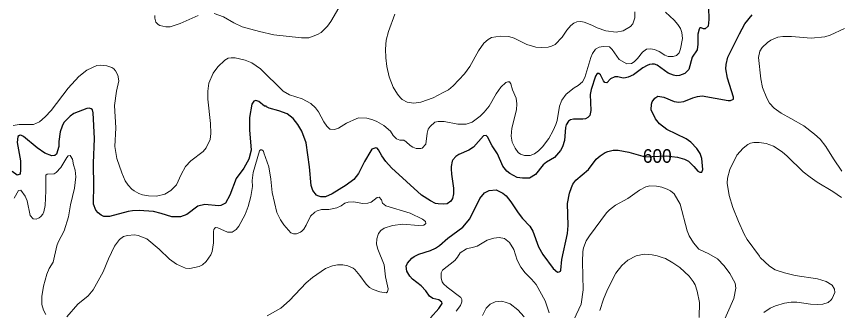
# Model space of a CAD drawing. Extents: x 294.2 to 320.3, y 7482.7 to 7510.7.
# Drawn here: x 296.85 to 301.691, y 7492.157 to 7493.889 of the extents above; entities that cross this region are included whole.
import ezdxf
from ezdxf.enums import TextEntityAlignment as Align

# ---------------------------------------------------------------- set-up
doc = ezdxf.new("R2010")
doc.units = 0
doc.header["$LTSCALE"] = 0.032
doc.layers.add('1', color=7, linetype='Continuous', lineweight=25)
doc.layers.add('2', color=7, linetype='Continuous', lineweight=13)
doc.layers.add('61', color=7, linetype='Continuous')

msp = doc.modelspace()

# ---------------------------------------------------------------- linework, layer by layer
at = {"layer": '1'}
for points in [[(300.1468, 7492.9246), (300.2228, 7492.9871), (300.2668, 7493.0484), (300.2911, 7493.0689), (300.3211, 7493.0873), (300.3365, 7493.0944), (300.3671, 7493.1021), (300.3978, 7493.1021), (300.4603, 7493.0899), (300.5568, 7493.0619), (300.681, 7493.0679), (300.7476, 7493.0599), (300.7891, 7493.0484), (300.8109, 7493.0363), (300.8428, 7493.0063), (300.8664, 7492.9782), (300.8792, 7492.9711), (300.8913, 7492.9724), (300.897, 7492.9871), (300.8907, 7493.0535), (300.881, 7493.0816), (300.8619, 7493.1123), (300.8249, 7493.1493), (300.7975, 7493.1678), (300.685, 7493.224), (300.6404, 7493.2559), (300.6167, 7493.2853), (300.5925, 7493.3395), (300.5931, 7493.3728), (300.5982, 7493.3868), (300.6129, 7493.4072), (300.6314, 7493.4187), (300.6672, 7493.4136), (300.7272, 7493.3881), (300.7553, 7493.3849), (300.7834, 7493.3874), (300.837, 7493.4104), (300.8639, 7493.4175), (300.8919, 7493.4206), (301.0452, 7493.3938), (301.0592, 7493.3932), (301.0771, 7493.4021), (301.0771, 7493.4136), (301.0426, 7493.5247), (301.0324, 7493.5797), (301.0337, 7493.6065), (301.0445, 7493.6486), (301.1122, 7493.7865), (301.1448, 7493.8459), (301.1863, 7493.8976)], [(300.929, 7493.941), (300.9324, 7493.8707), (300.9268, 7493.8314), (300.9091, 7493.8158), (300.8996, 7493.8152), (300.8856, 7493.8216), (300.8792, 7493.821), (300.8747, 7493.8146), (300.8677, 7493.784), (300.867, 7493.7265), (300.8632, 7493.692)], [(300.8632, 7493.692), (300.8325, 7493.6486), (300.8147, 7493.5758), (300.7904, 7493.5534), (300.7579, 7493.5413), (300.74, 7493.5401), (300.7234, 7493.5426)], [(300.7234, 7493.5426), (300.6921, 7493.5541), (300.6276, 7493.602), (300.6123, 7493.6071), (300.597, 7493.6077), (300.5822, 7493.6065), (300.5676, 7493.5994), (300.5421, 7493.586), (300.4872, 7493.5458), (300.4565, 7493.5317), (300.4412, 7493.5266), (300.4259, 7493.526), (300.3952, 7493.5337), (300.3781, 7493.5339), (300.3526, 7493.522), (300.3298, 7493.4984), (300.3187, 7493.5), (300.3098, 7493.5091), (300.2926, 7493.5457), (300.2832, 7493.5532), (300.2743, 7493.5521), (300.2637, 7493.5375), (300.2381, 7493.4596), (300.233, 7493.429), (300.2369, 7493.3358), (300.2292, 7493.3057), (300.2183, 7493.2936), (300.2049, 7493.2859), (300.1896, 7493.2834), (300.1347, 7493.2847), (300.1155, 7493.2796), (300.1047, 7493.2719), (300.0913, 7493.2502), (300.0862, 7493.2349), (300.0817, 7493.1582), (300.0689, 7493.1212), (300.0568, 7493.0995), (300.0223, 7493.0593), (299.9744, 7493.0312), (299.9559, 7493.0146), (299.9093, 7492.9578), (299.8742, 7492.9367), (299.8334, 7492.9361), (299.8027, 7492.9412), (299.758, 7492.9641), (299.7407, 7492.9782), (299.7165, 7493.0076), (299.6858, 7493.0804), (299.6539, 7493.1263), (299.6264, 7493.1806), (299.6188, 7493.1876), (299.6041, 7493.1851), (299.5434, 7493.1193), (299.5173, 7493.1021), (299.4579, 7493.0765), (299.4407, 7493.0644), (299.4234, 7493.0446), (299.4189, 7493.0369), (299.4126, 7493.0063), (299.4126, 7492.991), (299.4145, 7492.9603), (299.4273, 7492.8773), (299.4266, 7492.8454), (299.4196, 7492.8166), (299.4113, 7492.8013), (299.3896, 7492.7866), (299.3673, 7492.7834), (299.3366, 7492.7847), (299.3213, 7492.7885), (299.2906, 7492.8026), (299.2383, 7492.8371), (299.0601, 7492.9974), (299.0276, 7493.0357), (299.0039, 7493.0689), (298.9842, 7493.1033), (298.9758, 7493.1135), (298.9689, 7493.1148), (298.9452, 7493.1065), (298.9382, 7493.0982), (298.9024, 7493.0357), (298.8673, 7492.9641), (298.8386, 7492.929), (298.7945, 7492.8952), (298.7115, 7492.8447), (298.6726, 7492.8275), (298.6445, 7492.8269), (298.6266, 7492.832), (298.6189, 7492.8358), (298.5979, 7492.8633), (298.587, 7492.8939), (298.5781, 7493.0025), (298.5577, 7493.1455), (298.5321, 7493.2132), (298.5079, 7493.2534), (298.4804, 7493.2872)], [(298.3125, 7493.3613), (298.278, 7493.3881), (298.2614, 7493.3938), (298.2486, 7493.39), (298.2378, 7493.3715), (298.2244, 7493.2936), (298.2231, 7493.2208), (298.2333, 7493.1008), (298.2199, 7493.0484), (298.1912, 7492.9961), (298.1452, 7492.9348), (298.1082, 7492.8365), (298.082, 7492.7886), (298.0558, 7492.7752), (298.0405, 7492.7739), (297.9613, 7492.7809), (297.9185, 7492.7713), (297.8535, 7492.7228), (297.8162, 7492.7083), (297.7652, 7492.7093), (297.7034, 7492.7285), (297.6587, 7492.7413), (297.5731, 7492.7458), (297.5348, 7492.7445), (297.5093, 7492.7407), (297.3993, 7492.7116), (297.3854, 7492.7105), (297.3655, 7492.7116), (297.3488, 7492.7191), (297.3311, 7492.7317), (297.3183, 7492.7484), (297.305, 7492.7828), (297.3037, 7492.7994), (297.3069, 7492.885), (297.3037, 7493.0248), (297.3101, 7493.1697), (297.3024, 7493.3217), (297.2986, 7493.3389), (297.2909, 7493.3447), (297.2794, 7493.3485), (297.2641, 7493.346), (297.1881, 7493.3172), (297.1671, 7493.3025), (297.1402, 7493.277), (297.1294, 7493.2636), (297.1198, 7493.2438), (297.1077, 7493.2093), (297.0994, 7493.1531), (297.0994, 7493.1225), (297.0866, 7493.079), (297.0757, 7493.0701), (297.0579, 7493.0689), (297.0176, 7493.0848), (296.9717, 7493.1151), (296.8919, 7493.1819), (296.8759, 7493.1895), (296.8689, 7493.1889), (296.8587, 7493.1819), (296.8542, 7493.1468), (296.8734, 7493.0382), (296.8746, 7492.9859), (296.8721, 7492.9609), (296.8542, 7492.9539), (296.8255, 7492.9769)], [(298.4804, 7493.2872), (298.4466, 7493.3146), (298.3968, 7493.3332), (298.3406, 7493.3491), (298.324, 7493.3562), (298.3214, 7493.3606), (298.3125, 7493.3613)], [(300.0983, 7492.6117), (300.1028, 7492.6577), (300.0989, 7492.7867), (300.1104, 7492.848), (300.1226, 7492.8824), (300.1302, 7492.9009), (300.1468, 7492.9246)], [(299.2906, 7492.1143), (299.3398, 7492.1692), (299.3596, 7492.198), (299.3583, 7492.2075), (299.3392, 7492.2197), (299.3053, 7492.2292), (299.2843, 7492.2426), (299.2632, 7492.2733), (299.2364, 7492.3021), (299.1853, 7492.3416), (299.1687, 7492.3595), (299.1508, 7492.3895), (299.1482, 7492.4195), (299.1546, 7492.4361), (299.1802, 7492.4655), (299.1949, 7492.4757), (299.2217, 7492.4884), (299.2906, 7492.5102), (299.3213, 7492.5255), (299.3449, 7492.5396), (299.3921, 7492.5842), (299.4822, 7492.6488), (299.5224, 7492.6973), (299.5811, 7492.8173), (299.6099, 7492.8505), (299.6367, 7492.8639), (299.6782, 7492.8684), (299.7171, 7492.8486), (299.7363, 7492.832), (299.7644, 7492.7982), (299.8078, 7492.7324), (299.834, 7492.6992), (299.8755, 7492.6551), (299.8946, 7492.6245), (299.9272, 7492.5325), (299.9527, 7492.4866), (300.0134, 7492.4055), (300.0402, 7492.3837), (300.0485, 7492.3844), (300.0568, 7492.3895), (300.0587, 7492.3959), (300.0657, 7492.4572), (300.0983, 7492.6117)]]:
    msp.add_lwpolyline(points, dxfattribs=at)
at = {"layer": '2'}
for points in [[(298.7498, 7493.9397), (298.7032, 7493.8593), (298.684, 7493.8318), (298.6464, 7493.7948), (298.6254, 7493.782), (298.573, 7493.7635), (298.5309, 7493.7635), (298.3674, 7493.7814), (298.2819, 7493.8005), (298.181, 7493.8286), (298.1312, 7493.8503), (298.0699, 7493.8868), (298.0162, 7493.9059)], [(300.4948, 7493.9168), (300.4948, 7493.8797), (300.4839, 7493.8446), (300.4692, 7493.8299), (300.4271, 7493.8043), (300.3863, 7493.7967), (300.325, 7493.8043), (300.2739, 7493.8209), (300.2413, 7493.8382), (300.1973, 7493.8548), (300.1769, 7493.8586), (300.1532, 7493.8574), (300.136, 7493.849), (300.1181, 7493.835), (300.0938, 7493.8082), (300.067, 7493.7674), (300.0249, 7493.7246), (300.0045, 7493.7137), (299.984, 7493.7086), (299.9432, 7493.7067), (299.9125, 7493.7086), (299.8921, 7493.7137), (299.8589, 7493.7246), (299.7835, 7493.7616), (299.7529, 7493.7699), (299.7018, 7493.7731), (299.6507, 7493.7648), (299.6303, 7493.7539), (299.6048, 7493.7316), (299.5748, 7493.6856), (299.523, 7493.5937), (299.4918, 7493.5515), (299.4247, 7493.48), (299.3966, 7493.4577), (299.366, 7493.4411), (299.306, 7493.4104), (299.2345, 7493.3842), (299.1936, 7493.3778), (299.1527, 7493.3836), (299.124, 7493.4002), (299.1131, 7493.4098), (299.0972, 7493.4315), (299.0716, 7493.4724), (299.0474, 7493.5337), (299.0339, 7493.595), (299.0269, 7493.6461), (299.025, 7493.6971), (299.0301, 7493.7482), (299.0441, 7493.7993), (299.0812, 7493.9014)], [(300.4488, 7493.6103), (300.475, 7493.6122), (300.4923, 7493.6224), (300.512, 7493.6409), (300.5408, 7493.6779), (300.565, 7493.6965), (300.588, 7493.6984), (300.611, 7493.6945), (300.6385, 7493.6824), (300.6723, 7493.6601), (300.6921, 7493.6537), (300.7208, 7493.6537), (300.7406, 7493.6588), (300.7559, 7493.6754), (300.7655, 7493.6984), (300.7757, 7493.7597), (300.7725, 7493.7942), (300.7642, 7493.8172), (300.7496, 7493.8414), (300.7278, 7493.8663), (300.6755, 7493.9148)], [(297.9218, 7493.895), (297.8145, 7493.8465), (297.7557, 7493.8267), (297.7302, 7493.8273), (297.6957, 7493.835), (297.6848, 7493.8408), (297.6721, 7493.8542), (297.6657, 7493.8785), (297.6657, 7493.895)], [(301.7309, 7493.8171), (301.6466, 7493.7782), (301.616, 7493.768), (301.5343, 7493.7603), (301.4193, 7493.7705), (301.3682, 7493.7705), (301.3376, 7493.766), (301.2967, 7493.7488), (301.2776, 7493.7354), (301.2469, 7493.7067), (301.2322, 7493.685), (301.2252, 7493.6473), (301.238, 7493.5222), (301.2482, 7493.4711), (301.2731, 7493.4085), (301.289, 7493.3779), (301.3171, 7493.3491), (301.3574, 7493.3198), (301.4142, 7493.2879), (301.4921, 7493.2451), (301.5553, 7493.1965), (301.5872, 7493.1659), (301.6217, 7493.1238), (301.6657, 7493.051), (301.7162, 7492.9782)], [(300.2637, 7493.6965), (300.2854, 7493.7086), (300.3084, 7493.7111), (300.3454, 7493.7092), (300.3626, 7493.6933), (300.4028, 7493.6358), (300.4488, 7493.6103)], [(297.9505, 7493.0931), (297.969, 7493.1148), (297.9926, 7493.1634), (297.9958, 7493.1991), (297.9945, 7493.2591), (297.9773, 7493.4009), (297.9773, 7493.4494), (297.9843, 7493.4954), (298.0092, 7493.5554), (298.0367, 7493.5931), (298.0788, 7493.632), (298.0986, 7493.6435), (298.1158, 7493.646), (298.1388, 7493.6447), (298.1989, 7493.6307), (298.2378, 7493.6148), (298.2889, 7493.5803), (298.4223, 7493.4488), (298.4593, 7493.4283), (298.534, 7493.4028), (298.5857, 7493.3772), (298.6138, 7493.3511), (298.6311, 7493.3268), (298.6617, 7493.2681), (298.6789, 7493.2419), (298.6975, 7493.2259), (298.702, 7493.2253), (298.725, 7493.2227), (298.7492, 7493.2304), (298.7965, 7493.2598), (298.8565, 7493.2879), (298.868, 7493.291), (298.9165, 7493.2891), (298.951, 7493.2808), (298.9752, 7493.2713), (299.0161, 7493.2476), (299.055, 7493.2132), (299.0716, 7493.1876), (299.0908, 7493.1678), (299.1093, 7493.1608), (299.1336, 7493.1595), (299.147, 7493.1512), (299.1706, 7493.1282), (299.1859, 7493.1193), (299.2063, 7493.1116), (299.2332, 7493.1122), (299.2415, 7493.1142), (299.2632, 7493.1365), (299.2714, 7493.2017), (299.2772, 7493.2253), (299.2887, 7493.2412), (299.3168, 7493.2655), (299.3366, 7493.2706), (299.3711, 7493.27), (299.4528, 7493.2553), (299.5013, 7493.2547), (299.5358, 7493.2662), (299.583, 7493.3012), (299.6073, 7493.3255), (299.6361, 7493.3613), (299.6782, 7493.4328), (299.705, 7493.4717), (299.735, 7493.5004), (299.7465, 7493.5043), (299.7567, 7493.5037), (299.765, 7493.4928), (299.7752, 7493.4571), (299.795, 7493.4085), (299.8001, 7493.3741), (299.7976, 7493.3396), (299.7695, 7493.231), (299.7669, 7493.1838), (299.7733, 7493.1493), (299.7893, 7493.1136), (299.8084, 7493.0887), (299.8218, 7493.0772), (299.8448, 7493.0701), (299.8793, 7493.0708), (299.9036, 7493.0803), (299.9272, 7493.0969), (299.9521, 7493.1212), (299.9885, 7493.1697), (300.0146, 7493.217), (300.03, 7493.2528), (300.037, 7493.2757), (300.0517, 7493.36), (300.0651, 7493.3958), (300.0913, 7493.4315), (300.1385, 7493.4685), (300.1609, 7493.482), (300.1864, 7493.5043), (300.2011, 7493.5286), (300.2355, 7493.6473), (300.2464, 7493.6716), (300.2637, 7493.6965)], [(296.8312, 7493.2463), (296.8657, 7493.2521), (296.95, 7493.2521), (296.9851, 7493.268), (297.0196, 7493.2974), (297.0547, 7493.3345), (297.1555, 7493.466), (297.2175, 7493.5356), (297.2641, 7493.572), (297.3241, 7493.5994), (297.3471, 7493.6026), (297.3829, 7493.5982), (297.4116, 7493.5892), (297.4237, 7493.5809), (297.4333, 7493.5694), (297.4474, 7493.5439), (297.4531, 7493.5094), (297.439, 7493.4481), (297.4275, 7493.3651), (297.4365, 7493.2323), (297.4301, 7493.1238), (297.441, 7493.0523), (297.4703, 7492.968), (297.4901, 7492.922), (297.508, 7492.8965), (297.5304, 7492.8728), (297.5431, 7492.8626), (297.5718, 7492.8473), (297.5936, 7492.8396), (297.6293, 7492.8326), (297.6766, 7492.8307), (297.7238, 7492.8428)], [(301.713, 7492.823), (301.6619, 7492.8575), (301.57, 7492.9124), (301.5291, 7492.9418), (301.4883, 7492.9737), (301.3938, 7493.0663), (301.3631, 7493.0912), (301.3121, 7493.1244), (301.2699, 7493.1403), (301.2291, 7493.1467), (301.1971, 7493.1461), (301.178, 7493.1423), (301.1614, 7493.1346), (301.1333, 7493.1129), (301.0962, 7493.0714), (301.0547, 7492.9884), (301.0413, 7492.9373), (301.04, 7492.9067), (301.0522, 7492.8352), (301.0739, 7492.7637), (301.1058, 7492.6807), (301.1396, 7492.6079)], [(297.7238, 7492.8428), (297.7609, 7492.8632), (297.794, 7492.8978), (297.8202, 7492.9578), (297.8464, 7493.005), (297.8777, 7493.0389), (297.9505, 7493.0931)], [(298.3278, 7492.1271), (298.4095, 7492.1724), (298.4587, 7492.2165), (298.5589, 7492.3199), (298.596, 7492.3519), (298.6719, 7492.4048), (298.7122, 7492.4201), (298.7428, 7492.4265), (298.7735, 7492.4272), (298.8041, 7492.4214), (298.8348, 7492.4068), (298.845, 7492.3984), (298.875, 7492.364), (298.912, 7492.3129), (298.9318, 7492.2938), (298.9523, 7492.2816), (298.9931, 7492.2669), (299.0301, 7492.2625), (299.0365, 7492.2669), (299.041, 7492.2848), (299.025, 7492.3551), (299.0173, 7492.4266), (298.9803, 7492.5185), (298.9726, 7492.5491), (298.9739, 7492.5798), (298.9841, 7492.6104), (298.9982, 7492.6289), (299.0186, 7492.6423), (299.0672, 7492.6576), (299.1285, 7492.6666), (299.2204, 7492.6589), (299.2511, 7492.6609), (299.2632, 7492.6705), (299.2619, 7492.6813), (299.2447, 7492.6954), (299.1706, 7492.7311), (299.0276, 7492.7738), (299.0084, 7492.7892), (299.0014, 7492.8084), (298.9873, 7492.8243), (298.9771, 7492.8224), (298.942, 7492.7962), (298.9216, 7492.7892), (298.891, 7492.7879), (298.8361, 7492.7975), (298.8054, 7492.7956), (298.7862, 7492.7892), (298.7639, 7492.7738), (298.739, 7492.7624), (298.6918, 7492.7528), (298.6483, 7492.7528), (298.6228, 7492.7445), (298.6088, 7492.7362), (298.5838, 7492.7132), (298.5589, 7492.6602), (298.5436, 7492.6366), (298.5321, 7492.6251), (298.5251, 7492.6193), (298.5002, 7492.6091), (298.4836, 7492.6091), (298.4676, 7492.6155), (298.4261, 7492.6615), (298.4069, 7492.6915), (298.3852, 7492.7349), (298.3571, 7492.8531), (298.3495, 7492.931), (298.338, 7493.0025), (298.3093, 7493.0867), (298.3055, 7493.095), (298.2959, 7493.1033), (298.2888, 7493.104), (298.2831, 7493.0969), (298.2448, 7492.9693), (298.2397, 7492.9233), (298.2409, 7492.8875), (298.232, 7492.8288), (298.2154, 7492.7701), (298.1982, 7492.7228), (298.1612, 7492.6545), (298.1452, 7492.6353), (298.1209, 7492.6187), (298.0941, 7492.6181), (298.0367, 7492.6436), (298.0239, 7492.6456), (298.02, 7492.643), (298.0136, 7492.6353), (298.0111, 7492.6219), (298.0111, 7492.5568)], [(297.0234, 7492.1348), (297.0087, 7492.159), (296.9997, 7492.1929), (296.9991, 7492.2395), (297.0094, 7492.3001), (297.0291, 7492.3717), (297.0432, 7492.4049), (297.0661, 7492.4419), (297.0879, 7492.5377), (297.0955, 7492.5594), (297.1313, 7492.6258), (297.1562, 7492.71), (297.169, 7492.7803), (297.192, 7492.8786), (297.2009, 7492.9437), (297.1971, 7492.9846), (297.1862, 7493.0152), (297.1798, 7493.0484), (297.1673, 7493.0699), (297.1557, 7493.0677), (297.1468, 7493.0575), (297.1121, 7492.9986), (297.0847, 7492.9692), (297.0719, 7492.9616), (297.0304, 7492.9597), (297.024, 7492.9552), (297.0234, 7492.8626), (297.0202, 7492.7764), (297.0119, 7492.7381), (297.0062, 7492.7253), (296.9934, 7492.7107), (296.9832, 7492.7023), (296.9666, 7492.6954), (296.948, 7492.6972), (296.9308, 7492.7177), (296.9129, 7492.8033), (296.9008, 7492.8314), (296.8759, 7492.8652), (296.8612, 7492.8645), (296.8357, 7492.8199)], [(301.0043, 7492.0601), (301.0796, 7492.2274), (301.0911, 7492.2887), (301.086, 7492.3193), (301.056, 7492.3748), (301.0221, 7492.4202), (300.9826, 7492.461), (300.9315, 7492.491), (300.8728, 7492.5179), (300.8408, 7492.5555), (300.8153, 7492.5964), (300.8032, 7492.627), (300.7636, 7492.7841), (300.7278, 7492.8441), (300.7055, 7492.862), (300.6851, 7492.8722), (300.6544, 7492.8831), (300.6238, 7492.8895), (300.5836, 7492.892), (300.5612, 7492.885), (300.5229, 7492.8658), (300.4539, 7492.8179), (300.3811, 7492.7771), (300.3467, 7492.7509), (300.3281, 7492.7318), (300.2286, 7492.5977), (300.2094, 7492.567), (300.1934, 7492.5262), (300.189, 7492.5057), (300.187, 7492.4444), (300.1909, 7492.2784), (300.1794, 7492.1954), (300.1353, 7492.1022)], [(297.872, 7492.4055), (297.8464, 7492.4074), (297.7941, 7492.4304), (297.7525, 7492.4591), (297.6906, 7492.5197), (297.6178, 7492.5798), (297.568, 7492.5989), (297.5463, 7492.6027), (297.5042, 7492.6002), (297.4818, 7492.5932), (297.4582, 7492.5766), (297.4288, 7492.5357), (297.3918, 7492.461), (297.3618, 7492.3844), (297.3024, 7492.2797), (297.273, 7492.2446), (297.2124, 7492.1954), (297.1466, 7492.1213)], [(301.1396, 7492.6079), (301.1582, 7492.576), (301.2297, 7492.4783), (301.2335, 7492.4693), (301.2884, 7492.4195), (301.3236, 7492.3978), (301.3772, 7492.3787)], [(298.0111, 7492.5568), (298.0034, 7492.5045), (297.9964, 7492.4853), (297.9683, 7492.4457), (297.946, 7492.4265), (297.9268, 7492.4176), (297.872, 7492.4055)], [(299.9898, 7492.1431), (299.9668, 7492.2146), (299.9132, 7492.3104), (299.887, 7492.3429), (299.848, 7492.3793), (299.8231, 7492.4125), (299.8021, 7492.4547), (299.7822, 7492.5172), (299.7567, 7492.5587), (299.7274, 7492.5817), (299.6954, 7492.5868), (299.6648, 7492.5836), (299.6258, 7492.5708), (299.5665, 7492.537), (299.5448, 7492.5312), (299.5039, 7492.521), (299.4662, 7492.498), (299.4509, 7492.4725), (299.4337, 7492.4521), (299.3608, 7492.3946), (299.3544, 7492.3793), (299.3532, 7492.3474), (299.3602, 7492.327)], [(300.8753, 7492.1163), (300.8766, 7492.2044), (300.8638, 7492.2721), (300.8504, 7492.3091), (300.8389, 7492.3282), (300.8153, 7492.3589), (300.7891, 7492.3863), (300.7604, 7492.4112), (300.7202, 7492.4387), (300.6761, 7492.4629), (300.6557, 7492.4706), (300.6276, 7492.4795), (300.597, 7492.4847), (300.551, 7492.4891), (300.5038, 7492.4795), (300.454, 7492.4533), (300.4182, 7492.4234), (300.3837, 7492.378), (300.3352, 7492.2823), (300.3103, 7492.2248), (300.2899, 7492.1571)], [(301.3772, 7492.3787), (301.4398, 7492.3633), (301.5726, 7492.3448), (301.6236, 7492.3289), (301.6594, 7492.3078), (301.6734, 7492.2835), (301.6747, 7492.2631), (301.6593, 7492.2293), (301.653, 7492.2203), (301.6345, 7492.205), (301.6045, 7492.1954), (301.5726, 7492.1935), (301.5317, 7492.1948), (301.4908, 7492.2018), (301.45, 7492.2069), (301.418, 7492.2069), (301.3772, 7492.2012), (301.3248, 7492.1858), (301.2942, 7492.1711), (301.2565, 7492.1463)], [(299.3602, 7492.327), (299.3685, 7492.3142), (299.3883, 7492.2944), (299.47, 7492.2337), (299.4758, 7492.2216), (299.4758, 7492.2082), (299.4675, 7492.1878)], [(299.8423, 7492.1214), (299.8059, 7492.1616), (299.7606, 7492.1961), (299.7376, 7492.2056), (299.7108, 7492.2133), (299.6712, 7492.2088), (299.6431, 7492.1941), (299.6194, 7492.1724), (299.5971, 7492.1277)], [(299.4675, 7492.1878), (299.442, 7492.1546)]]:
    msp.add_lwpolyline(points, dxfattribs=at)

# ---------------------------------------------------------------- texts
at = {"layer": '61', "width": 0.95}
msp.add_text('600', height=0.08, dxfattribs=at).set_placement((300.6279, 7493.0274), align=Align.CENTER)

doc.saveas('drawing.dxf')
